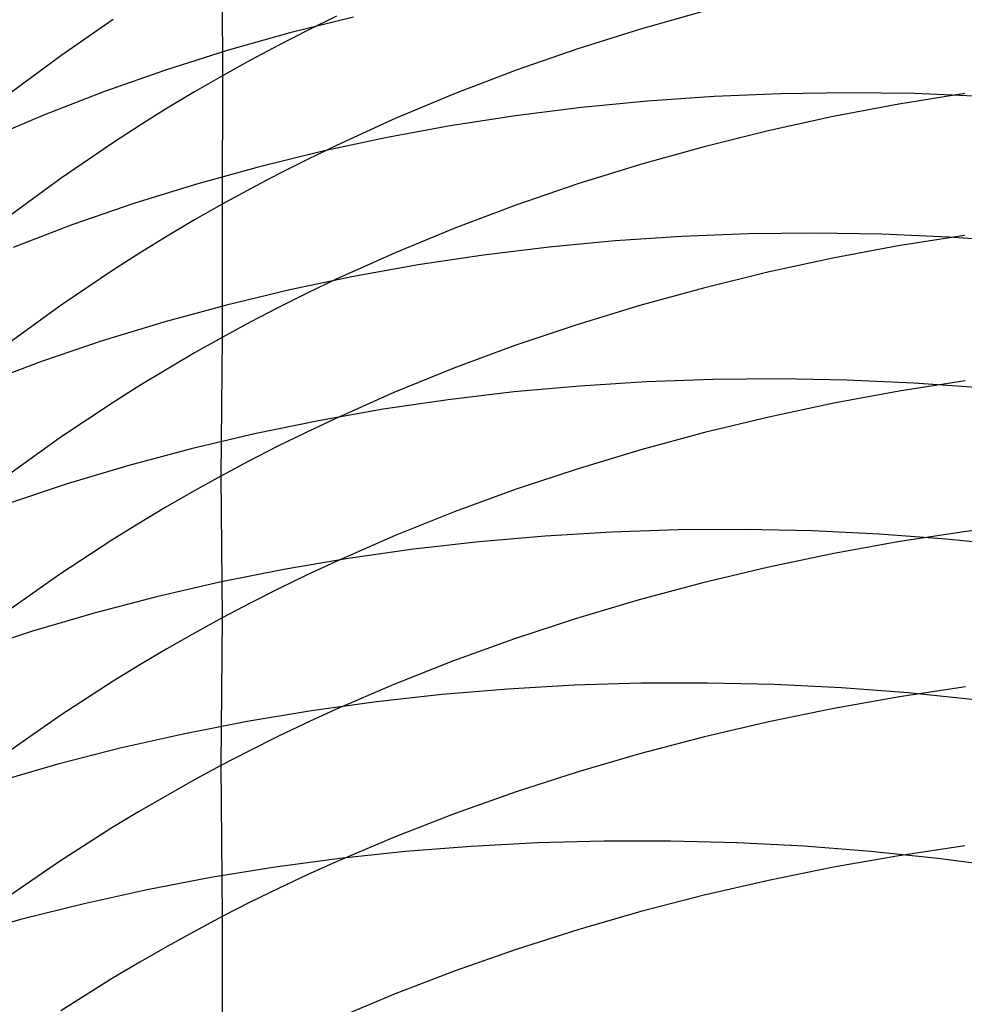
# Model space of a CAD drawing. Extents: x -383 to 1849, y -1185 to -529.
# Tile 823 of 870: x 1822.29 to 1829.18, y -933.6 to -926.42. Entities that reach past the tile are written whole.
import ezdxf

# ---------------------------------------------------------------- set-up
doc = ezdxf.new("R2010")
doc.units = 0
doc.layers.add('PREDEFINITO', color=7, linetype='CONTINUOUS')

msp = doc.modelspace()

# ---------------------------------------------------------------- linework, layer by layer
at = {"layer": 'PREDEFINITO'}
for p, q in [((1823.7671, -925.9233, 620.0333), (1823.7682, -926.8256, 621.8135)), ((1824.7243, -926.3965, 525.9239), (1824.2613, -926.5123, 526.0354)), ((1824.601, -926.391, 622.0726), (1824.3894, -926.4948, 622.0105)), ((1827.2835, -926.3529, 624.4694), (1826.8199, -926.484, 624.3835)), ((1822.9725, -926.4146, 619.756), (1822.5903, -926.6788, 619.6077)), ((1824.2613, -926.5123, 526.0354), (1823.8039, -926.6415, 526.1532)), ((1824.3894, -926.4948, 622.0105), (1824.1801, -926.6018, 621.9466)), ((1826.8199, -926.484, 624.3835), (1826.3621, -926.6281, 624.2902)), ((1824.1801, -926.6018, 621.9466), (1823.973, -926.7121, 621.8809)), ((1822.5903, -926.6788, 619.6077), (1822.2185, -926.9548, 619.4533)), ((1823.8039, -926.6415, 526.1532), (1823.3526, -926.7841, 526.2771)), ((1826.3621, -926.6281, 624.2902), (1825.9107, -926.785, 624.1895)), ((1823.973, -926.7121, 621.8809), (1823.7682, -926.8256, 621.8135)), ((1823.3526, -926.7841, 526.2771), (1822.9081, -926.9401, 526.4072)), ((1823.7682, -926.8256, 621.8135), (1823.5659, -926.9423, 621.7443)), ((1823.7682, -926.8256, 621.8135), (1823.7676, -927.7629, 623.5751)), ((1825.9107, -926.785, 624.1895), (1825.4661, -926.9549, 624.0813)), ((1822.9081, -926.9401, 526.4072), (1822.4709, -927.1093, 526.5434)), ((1823.5659, -926.9423, 621.7443), (1823.366, -927.0622, 621.6734)), ((1825.4661, -926.9549, 624.0813), (1825.029, -927.1377, 623.9658)), ((1827.355, -926.9764, 523.6361), (1826.87, -927.01, 523.7114)), ((1827.842, -926.9561, 523.5677), (1827.355, -926.9764, 523.6361)), ((1828.3302, -926.9493, 523.5065), (1827.842, -926.9561, 523.5677)), ((1828.8193, -926.9559, 523.4524), (1828.3302, -926.9493, 523.5065)), ((1829.1838, -926.9538, 626.5147), (1828.7025, -927.0319, 626.4574)), ((1829.3085, -926.976, 523.4056), (1828.8193, -926.9559, 523.4524)), ((1826.87, -927.01, 523.7114), (1826.3873, -927.057, 523.7937)), ((1828.7025, -927.0319, 626.4574), (1828.2248, -927.1228, 626.3922)), ((1822.4709, -927.1093, 526.5434), (1822.0414, -927.292, 526.6855)), ((1823.366, -927.0622, 621.6734), (1823.1685, -927.1853, 621.6007)), ((1825.9075, -927.1173, 523.8828), (1825.4313, -927.191, 523.9787)), ((1826.3873, -927.057, 523.7937), (1825.9075, -927.1173, 523.8828)), ((1828.2248, -927.1228, 626.3922), (1827.7513, -927.2266, 626.3193)), ((1823.1685, -927.1853, 621.6007), (1822.9736, -927.3114, 621.5264)), ((1825.029, -927.1377, 623.9658), (1824.5998, -927.3333, 623.8429)), ((1825.4313, -927.191, 523.9787), (1824.9591, -927.278, 524.0813)), ((1827.7513, -927.2266, 626.3193), (1827.2824, -927.3432, 626.2386)), ((1822.9736, -927.3114, 621.5264), (1822.5914, -927.5727, 621.3729)), ((1824.5998, -927.3333, 623.8429), (1824.3884, -927.4359, 623.7787)), ((1824.9591, -927.278, 524.0813), (1824.4914, -927.3783, 524.1906)), ((1824.4914, -927.3783, 524.1906), (1824.0289, -927.4919, 524.3064)), ((1827.2824, -927.3432, 626.2386), (1826.8188, -927.4727, 626.1502)), ((1824.3884, -927.4359, 623.7787), (1824.1792, -927.5417, 623.7126)), ((1826.8188, -927.4727, 626.1502), (1826.361, -927.6149, 626.054)), ((1824.0289, -927.4919, 524.3064), (1823.572, -927.6188, 524.4288)), ((1824.1792, -927.5417, 623.7126), (1823.9722, -927.6507, 623.6448)), ((1822.5914, -927.5727, 621.3729), (1822.2196, -927.8456, 621.2131)), ((1823.572, -927.6188, 524.4288), (1823.1213, -927.7589, 524.5575)), ((1826.361, -927.6149, 626.054), (1825.9096, -927.7698, 625.9502)), ((1823.9722, -927.6507, 623.6448), (1823.7676, -927.7629, 623.5751)), ((1823.1213, -927.7589, 524.5575), (1822.6774, -927.9123, 524.6926)), ((1823.7676, -927.7629, 623.5751), (1823.5654, -927.8783, 623.5035)), ((1823.7676, -927.7629, 623.5751), (1823.7664, -928.7354, 625.3165)), ((1825.9096, -927.7698, 625.9502), (1825.465, -927.9375, 625.8387)), ((1822.6774, -927.9123, 524.6926), (1822.2408, -928.0789, 524.834)), ((1823.5654, -927.8783, 623.5035), (1823.3656, -927.9968, 623.4302)), ((1825.465, -927.9375, 625.8387), (1825.0278, -928.118, 625.7195)), ((1827.6042, -927.9797, 521.8279), (1827.118, -927.9984, 521.8986)), ((1828.0918, -927.9743, 521.7645), (1827.6042, -927.9797, 521.8279)), ((1828.5801, -927.9822, 521.7085), (1828.0918, -927.9743, 521.7645)), ((1829.0687, -928.0034, 521.66), (1828.5801, -927.9822, 521.7085)), ((1823.3656, -927.9968, 623.4302), (1823.1682, -928.1184, 623.3551)), ((1826.6337, -928.0303, 521.9766), (1826.1518, -928.0755, 522.0618)), ((1827.118, -927.9984, 521.8986), (1826.6337, -928.0303, 521.9766)), ((1829.1818, -927.991, 628.2688), (1828.6997, -928.0679, 628.21)), ((1829.557, -928.0379, 521.619), (1829.0687, -928.0034, 521.66)), ((1823.1682, -928.1184, 623.3551), (1822.9734, -928.2431, 623.2783)), ((1825.0278, -928.118, 625.7195), (1824.5986, -928.3111, 625.5928)), ((1826.1518, -928.0755, 522.0618), (1825.6729, -928.1339, 522.1541)), ((1828.6997, -928.0679, 628.21), (1828.2212, -928.1575, 628.1431)), ((1825.6729, -928.1339, 522.1541), (1825.1974, -928.2055, 522.2534)), ((1828.2212, -928.1575, 628.1431), (1827.7469, -928.2599, 628.0682)), ((1822.9734, -928.2431, 623.2783), (1822.5913, -928.5013, 623.1196)), ((1825.1974, -928.2055, 522.2534), (1824.726, -928.2903, 522.3598)), ((1827.7469, -928.2599, 628.0682), (1827.2773, -928.3748, 627.9852)), ((1824.726, -928.2903, 522.3598), (1824.2592, -928.3884, 522.4729)), ((1824.5986, -928.3111, 625.5928), (1824.3872, -928.4124, 625.5265)), ((1824.2592, -928.3884, 522.4729), (1823.7975, -928.4996, 522.593)), ((1824.3872, -928.4124, 625.5265), (1824.178, -928.5169, 625.4584)), ((1827.2773, -928.3748, 627.9852), (1826.813, -928.5024, 627.8943)), ((1822.5913, -928.5013, 623.1196), (1822.2196, -928.7711, 622.9544)), ((1823.7975, -928.4996, 522.593), (1823.3415, -928.6239, 522.7197)), ((1824.178, -928.5169, 625.4584), (1823.971, -928.6246, 625.3884)), ((1826.813, -928.5024, 627.8943), (1826.3545, -928.6427, 627.7954)), ((1823.3415, -928.6239, 522.7197), (1822.8917, -928.7614, 522.8531)), ((1823.971, -928.6246, 625.3884), (1823.7664, -928.7354, 625.3165)), ((1826.3545, -928.6427, 627.7954), (1825.9024, -928.7955, 627.6886)), ((1822.8917, -928.7614, 522.8531), (1822.4486, -928.912, 522.9931)), ((1823.7664, -928.7354, 625.3165), (1823.5642, -928.8493, 625.2427)), ((1823.7664, -928.7354, 625.3165), (1823.7572, -929.7479, 627.0363)), ((1825.9024, -928.7955, 627.6886), (1825.4573, -928.9609, 627.5739)), ((1822.4486, -928.912, 522.9931), (1822.0129, -929.0758, 523.1396)), ((1823.5642, -928.8493, 625.2427), (1823.3644, -928.9664, 625.167)), ((1823.3644, -928.9664, 625.167), (1823.1671, -929.0865, 625.0896)), ((1825.4573, -928.9609, 627.5739), (1825.0197, -929.1389, 627.4513)), ((1826.8607, -929.0599, 520.1891), (1826.3763, -929.0904, 520.2702)), ((1827.347, -929.0424, 520.1156), (1826.8607, -929.0599, 520.1891)), ((1827.8347, -929.0382, 520.0497), (1827.347, -929.0424, 520.1156)), ((1828.3232, -929.047, 519.9914), (1827.8347, -929.0382, 520.0497)), ((1828.812, -929.0691, 519.9409), (1828.3232, -929.047, 519.9914)), ((1829.1886, -929.0526, 630.0092), (1828.7067, -929.1282, 629.949)), ((1823.1671, -929.0865, 625.0896), (1822.9722, -929.2096, 625.0103)), ((1825.8944, -929.134, 520.3586), (1825.4155, -929.1908, 520.4545)), ((1826.3763, -929.0904, 520.2702), (1825.8944, -929.134, 520.3586)), ((1828.7067, -929.1282, 629.949), (1828.2285, -929.2163, 629.8804)), ((1829.3006, -929.1043, 519.8982), (1828.812, -929.0691, 519.9409)), ((1825.0197, -929.1389, 627.4513), (1824.5901, -929.3294, 627.3208)), ((1825.4155, -929.1908, 520.4545), (1824.9402, -929.2606, 520.5575)), ((1822.9722, -929.2096, 625.0103), (1822.5902, -929.4647, 624.8466)), ((1824.9402, -929.2606, 520.5575), (1824.4689, -929.3435, 520.6678)), ((1828.2285, -929.2163, 629.8804), (1827.7545, -929.3169, 629.8035)), ((1824.4689, -929.3435, 520.6678), (1824.0023, -929.4395, 520.7852)), ((1824.5901, -929.3294, 627.3208), (1824.3784, -929.4293, 627.2526)), ((1827.7545, -929.3169, 629.8035), (1827.2852, -929.4301, 629.7184)), ((1822.5902, -929.4647, 624.8466), (1822.2185, -929.7311, 624.6761)), ((1824.0023, -929.4395, 520.7852), (1823.5409, -929.5485, 520.9097)), ((1824.3784, -929.4293, 627.2526), (1824.169, -929.5324, 627.1825)), ((1827.2852, -929.4301, 629.7184), (1826.8211, -929.5558, 629.625)), ((1823.5409, -929.5485, 520.9097), (1823.0852, -929.6706, 521.0411)), ((1824.169, -929.5324, 627.1825), (1823.9619, -929.6386, 627.1104)), ((1826.8211, -929.5558, 629.625), (1826.3629, -929.6939, 629.5234)), ((1823.9619, -929.6386, 627.1104), (1823.7572, -929.7479, 627.0363)), ((1823.0852, -929.6706, 521.0411), (1822.6358, -929.8056, 521.1794)), ((1826.3629, -929.6939, 629.5234), (1825.911, -929.8445, 629.4136)), ((1823.7572, -929.7479, 627.0363), (1823.5548, -929.8604, 626.9603)), ((1823.7572, -929.7479, 627.0363), (1823.7662, -930.7835, 628.7427)), ((1822.6358, -929.8056, 521.1794), (1822.1932, -929.9537, 521.3245)), ((1825.911, -929.8445, 629.4136), (1825.466, -930.0075, 629.2957)), ((1823.5548, -929.8604, 626.9603), (1823.3549, -929.9759, 626.8824)), ((1823.3549, -929.9759, 626.8824), (1823.1575, -930.0944, 626.8027)), ((1825.466, -930.0075, 629.2957), (1825.0285, -930.1829, 629.1696)), ((1823.1575, -930.0944, 626.8027), (1822.9627, -930.2159, 626.721)), ((1827.0941, -930.1411, 518.4269), (1826.6077, -930.1569, 518.5029)), ((1827.582, -930.1383, 518.3587), (1827.0941, -930.1411, 518.4269)), ((1828.0707, -930.1484, 518.2985), (1827.582, -930.1383, 518.3587)), ((1829.6617, -930.0921, 631.7775), (1829.1769, -930.1545, 631.7241)), ((1825.0285, -930.1829, 629.1696), (1824.599, -930.3708, 629.0354)), ((1826.1232, -930.1857, 518.5867), (1825.6411, -930.2274, 518.6781)), ((1826.6077, -930.1569, 518.5029), (1826.1232, -930.1857, 518.5867)), ((1828.5598, -930.1715, 518.2462), (1828.0707, -930.1484, 518.2985)), ((1829.0486, -930.2076, 518.2019), (1828.5598, -930.1715, 518.2462)), ((1829.1769, -930.1545, 631.7241), (1828.6952, -930.2292, 631.6622)), ((1829.5366, -930.2567, 518.1658), (1829.0486, -930.2076, 518.2019)), ((1822.9627, -930.2159, 626.721), (1822.5805, -930.4675, 626.5523)), ((1825.1622, -930.282, 518.777), (1824.6868, -930.3496, 518.8835)), ((1825.6411, -930.2274, 518.6781), (1825.1622, -930.282, 518.777)), ((1828.6952, -930.2292, 631.6622), (1828.2171, -930.3163, 631.5916)), ((1824.6868, -930.3496, 518.8835), (1824.2155, -930.4301, 518.9974)), ((1828.2171, -930.3163, 631.5916), (1827.7432, -930.4158, 631.5126)), ((1824.2155, -930.4301, 518.9974), (1823.7489, -930.5234, 519.1186)), ((1824.599, -930.3708, 629.0354), (1824.3874, -930.4693, 628.9653)), ((1827.7432, -930.4158, 631.5126), (1827.2741, -930.5276, 631.4251)), ((1822.5805, -930.4675, 626.5523), (1822.2089, -930.7304, 626.3767)), ((1824.3874, -930.4693, 628.9653), (1824.1781, -930.571, 628.8931)), ((1823.7489, -930.5234, 519.1186), (1823.2876, -930.6297, 519.2471)), ((1824.1781, -930.571, 628.8931), (1823.971, -930.6757, 628.8189)), ((1827.2741, -930.5276, 631.4251), (1826.8102, -930.6516, 631.3291)), ((1823.2876, -930.6297, 519.2471), (1822.832, -930.7488, 519.3827)), ((1823.971, -930.6757, 628.8189), (1823.7662, -930.7835, 628.7427)), ((1826.8102, -930.6516, 631.3291), (1826.3521, -930.7879, 631.2247)), ((1822.832, -930.7488, 519.3827), (1822.3827, -930.8808, 519.5254)), ((1823.7662, -930.7835, 628.7427), (1823.5639, -930.8944, 628.6645)), ((1823.7662, -930.7835, 628.7427), (1823.7565, -931.8622, 630.4225)), ((1826.3521, -930.7879, 631.2247), (1825.9004, -930.9365, 631.1119)), ((1822.3827, -930.8808, 519.5254), (1821.9403, -931.0257, 519.6752)), ((1823.5639, -930.8944, 628.6645), (1823.364, -931.0084, 628.5843)), ((1825.9004, -930.9365, 631.1119), (1825.4556, -931.0973, 630.9906)), ((1823.364, -931.0084, 628.5843), (1823.1666, -931.1253, 628.5022)), ((1823.1666, -931.1253, 628.5022), (1822.9717, -931.2452, 628.4182)), ((1825.4556, -931.0973, 630.9906), (1825.0183, -931.2703, 630.8611)), ((1822.9717, -931.2452, 628.4182), (1822.5895, -931.4934, 628.2446)), ((1825.0183, -931.2703, 630.8611), (1824.589, -931.4554, 630.7232)), ((1826.3354, -931.2756, 516.834), (1825.8518, -931.3029, 516.9206)), ((1826.821, -931.2611, 516.7555), (1826.3354, -931.2756, 516.834)), ((1827.3081, -931.2594, 516.685), (1826.821, -931.2611, 516.7555)), ((1827.7961, -931.2705, 516.6227), (1827.3081, -931.2594, 516.685)), ((1828.2844, -931.2945, 516.5686), (1827.7961, -931.2705, 516.6227)), ((1829.189, -931.2865, 633.4191), (1828.7072, -931.3596, 633.3559)), ((1825.3707, -931.3431, 517.015), (1824.8927, -931.396, 517.1173)), ((1825.8518, -931.3029, 516.9206), (1825.3707, -931.3431, 517.015)), ((1828.7072, -931.3596, 633.3559), (1828.2291, -931.4449, 633.2839)), ((1828.7726, -931.3313, 516.5228), (1828.2844, -931.2945, 516.5686)), ((1829.26, -931.381, 516.4855), (1828.7726, -931.3313, 516.5228)), ((1824.8927, -931.396, 517.1173), (1824.4183, -931.4618, 517.2272)), ((1822.5895, -931.4934, 628.2446), (1822.2177, -931.7529, 628.0637)), ((1824.4183, -931.4618, 517.2272), (1823.9481, -931.5402, 517.3449)), ((1824.589, -931.4554, 630.7232), (1824.3775, -931.5526, 630.6511)), ((1828.2291, -931.4449, 633.2839), (1827.7551, -931.5424, 633.2032)), ((1823.9481, -931.5402, 517.3449), (1823.4826, -931.6315, 517.4701)), ((1824.3775, -931.5526, 630.6511), (1824.1682, -931.6527, 630.577)), ((1827.7551, -931.5424, 633.2032), (1827.2858, -931.652, 633.1138)), ((1823.4826, -931.6315, 517.4701), (1823.0224, -931.7355, 517.6027)), ((1827.2858, -931.652, 633.1138), (1826.8217, -931.7738, 633.0156)), ((1824.1682, -931.6527, 630.577), (1823.9612, -931.7559, 630.5008)), ((1823.0224, -931.7355, 517.6027), (1822.5679, -931.8523, 517.7428)), ((1823.9612, -931.7559, 630.5008), (1823.7565, -931.8622, 630.4225)), ((1826.8217, -931.7738, 633.0156), (1826.3635, -931.9077, 632.9087)), ((1822.5679, -931.8523, 517.7428), (1822.1198, -931.9817, 517.8902)), ((1823.7565, -931.8622, 630.4225), (1823.5543, -931.9714, 630.3422)), ((1823.7565, -931.8622, 630.4225), (1823.7667, -932.9644, 632.0865)), ((1826.3635, -931.9077, 632.9087), (1825.9116, -932.0537, 632.7932)), ((1823.5543, -931.9714, 630.3422), (1823.3545, -932.0837, 630.2598)), ((1825.9116, -932.0537, 632.7932), (1825.4667, -932.2117, 632.669)), ((1823.3545, -932.0837, 630.2598), (1823.1572, -932.1988, 630.1755)), ((1823.1572, -932.1988, 630.1755), (1822.9623, -932.3169, 630.0892)), ((1825.4667, -932.2117, 632.669), (1825.0291, -932.3819, 632.5362)), ((1822.9623, -932.3169, 630.0892), (1822.5803, -932.5614, 629.9109)), ((1825.0291, -932.3819, 632.5362), (1824.5996, -932.564, 632.3949)), ((1826.0663, -932.4258, 515.1861), (1825.5836, -932.4513, 515.2751)), ((1826.5512, -932.413, 515.1052), (1826.0663, -932.4258, 515.1861)), ((1827.0375, -932.4129, 515.0327), (1826.5512, -932.413, 515.1052)), ((1827.5247, -932.4254, 514.9686), (1827.0375, -932.4129, 515.0327)), ((1828.0124, -932.4507, 514.913), (1827.5247, -932.4254, 514.9686)), ((1825.1033, -932.4895, 515.3723), (1824.6262, -932.5403, 515.4776)), ((1825.5836, -932.4513, 515.2751), (1825.1033, -932.4895, 515.3723)), ((1828.4999, -932.4886, 514.8659), (1828.0124, -932.4507, 514.913)), ((1828.9868, -932.5393, 514.8276), (1828.4999, -932.4886, 514.8659)), ((1829.1851, -932.4473, 635.0924), (1828.7037, -932.5194, 635.0277)), ((1822.5803, -932.5614, 629.9109), (1822.2087, -932.8168, 629.7252)), ((1824.6262, -932.5403, 515.4776), (1824.1527, -932.6038, 515.5909)), ((1824.5996, -932.564, 632.3949), (1824.388, -932.6596, 632.321)), ((1828.7037, -932.5194, 635.0277), (1828.226, -932.6035, 634.9539)), ((1829.4724, -932.6027, 514.7979), (1828.9868, -932.5393, 514.8276)), ((1824.1527, -932.6038, 515.5909), (1823.6834, -932.6799, 515.712)), ((1828.226, -932.6035, 634.9539), (1827.7525, -932.6997, 634.871)), ((1823.6834, -932.6799, 515.712), (1823.2188, -932.7687, 515.841)), ((1824.388, -932.6596, 632.321), (1824.1786, -932.7582, 632.2449)), ((1827.7525, -932.6997, 634.871), (1827.2837, -932.8078, 634.7792)), ((1823.2188, -932.7687, 515.841), (1822.7595, -932.8701, 515.9777)), ((1824.1786, -932.7582, 632.2449), (1823.9715, -932.8598, 632.1668)), ((1822.7595, -932.8701, 515.9777), (1822.306, -932.9841, 516.122)), ((1823.9715, -932.8598, 632.1668), (1823.7667, -932.9644, 632.0865)), ((1827.2837, -932.8078, 634.7792), (1826.8201, -932.928, 634.6784)), ((1826.8201, -932.928, 634.6784), (1826.3623, -933.0601, 634.5687)), ((1822.306, -932.9841, 516.122), (1821.8589, -933.1108, 516.2738)), ((1823.7667, -932.9644, 632.0865), (1823.5644, -933.0719, 632.0041)), ((1823.7667, -932.9644, 632.0865), (1823.7678, -934.1028, 633.724)), ((1823.5644, -933.0719, 632.0041), (1823.3644, -933.1824, 631.9196)), ((1826.3623, -933.0601, 634.5687), (1825.9108, -933.2041, 634.45)), ((1823.3644, -933.1824, 631.9196), (1823.167, -933.2959, 631.833)), ((1825.9108, -933.2041, 634.45), (1825.4663, -933.3601, 634.3225)), ((1823.167, -933.2959, 631.833), (1822.972, -933.4121, 631.7444)), ((1825.4663, -933.3601, 634.3225), (1825.0291, -933.5279, 634.1861)), ((1822.972, -933.4121, 631.7444), (1822.5897, -933.653, 631.5614)), ((1825.0291, -933.5279, 634.1861), (1824.6, -933.7077, 634.0409))]:
    msp.add_line(p, q, dxfattribs=at)
at = {"layer": 'PREDEFINITO', "extrusion": (0.001264, 0.042708, 0.999087)}
msp.add_arc((-1858.5651, 897.1737, 530.6082), 14.9974, 125.19531, 297.29973, dxfattribs=at)
at = {"layer": 'PREDEFINITO', "extrusion": (-0.016803, -0.114563, 0.993274)}
msp.add_arc((1947.2664, -580.7659, 654.0303), 14.9417, 95.84327, 275.27872, dxfattribs=at)
at = {"layer": 'PREDEFINITO', "extrusion": (0.015277, 0.101694, 0.994698)}
msp.add_arc((-1949.4277, 700.9212, 493.7866), 14.997, 132.05505, 314.63656, dxfattribs=at)
at = {"layer": 'PREDEFINITO', "extrusion": (-0.016824, -0.171811, 0.984986)}
msp.add_arc((1913.7712, -633.2236, 707.5749), 14.9608, 82.65115, 280.09999, dxfattribs=at)
at = {"layer": 'PREDEFINITO', "extrusion": (-0.016915, -0.074595, 0.99707)}
msp.add_arc((1991.8187, -454.2157, 615.4053), 14.9382, 107.32431, 274.63425, dxfattribs=at)
at = {"layer": 'PREDEFINITO', "extrusion": (-0.016833, -0.307513, 0.951395)}
msp.add_arc((1880.1711, -604.8759, 826.0284), 14.979, 55.83898, 295.27303, dxfattribs=at)
at = {"layer": 'PREDEFINITO', "extrusion": (-0.016807, -0.326121, 0.945179)}
msp.add_arc((1877.5345, -594.1838, 841.4257), 14.9744, 51.68409, 297.64988, dxfattribs=at)

doc.saveas('drawing.dxf')
